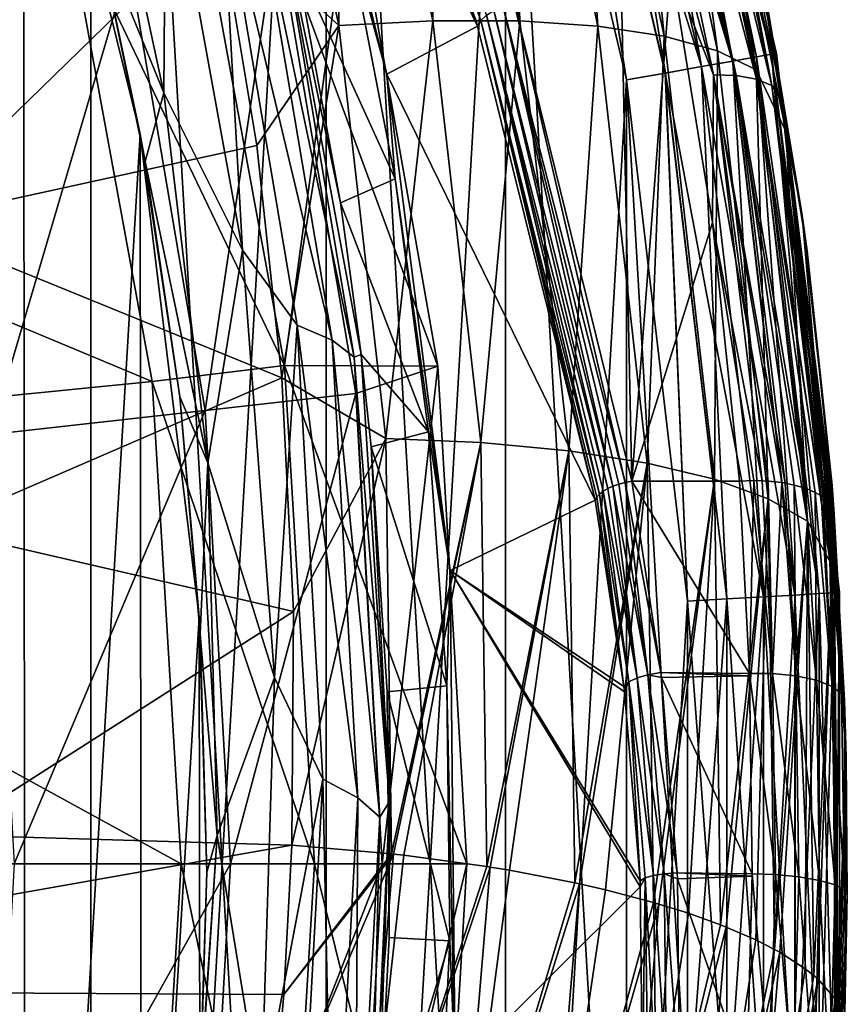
# Model space of a CAD drawing. Header units: metres. Extents: x -24 to 24, y -238 to 25.
# Tile 457 of 477: x 20.15 to 24.5, y -0.74 to 4.43. Entities that reach past the tile are written whole.
import ezdxf

# ---------------------------------------------------------------- set-up
doc = ezdxf.new("R2010")
doc.units = ezdxf.units.M
doc.layers.add('solid_10441023_001', color=7, linetype='CONTINUOUS')

msp = doc.modelspace()

# ---------------------------------------------------------------- linework, layer by layer
at = {"layer": 'solid_10441023_001'}
for points in [[(20.524097, -11.851219, 43.900002), (20.524097, 11.851219, 43.900002), (19.009293, 14.154038, 43.900002)], [(19.009293, -14.154038, 43.900002), (20.524097, -11.851219, 43.900002), (19.009293, 14.154038, 43.900002)], [(19.009293, 14.154038, -103.199997), (20.524097, 11.851219, -103.199997), (19.009293, -14.154038, -103.199997)], [(20.524097, 11.851219, -103.199997), (20.524097, -11.851219, -103.199997), (19.009293, -14.154038, -103.199997)], [(21.761288, -9.388096, 43.900002), (21.761288, 9.388096, 43.900002), (20.524097, 11.851219, 43.900002)], [(20.524097, -11.851219, 43.900002), (21.761288, -9.388096, 43.900002), (20.524097, 11.851219, 43.900002)], [(20.524097, 11.851219, -103.199997), (21.761288, 9.388096, -103.199997), (20.524097, -11.851219, -103.199997)], [(21.761288, 9.388096, -103.199997), (21.761288, -9.388096, -103.199997), (20.524097, -11.851219, -103.199997)], [(22.704126, -6.797986, 43.900002), (22.704126, 6.797986, 43.900002), (21.761288, 9.388096, 43.900002)], [(21.761288, -9.388096, 43.900002), (22.704126, -6.797986, 43.900002), (21.761288, 9.388096, 43.900002)], [(21.761288, 9.388096, -103.199997), (22.704126, 6.797986, -103.199997), (21.761288, -9.388096, -103.199997)], [(19.262562, 8.695198, 56.700001), (20.170647, 6.308546, 56.700001), (19.277786, -8.661397, 56.700001)], [(23.245989, 6.959392, -102.965981), (23.367966, 6.99591, -102.800179), (24.022135, 4.235751, -102.800179)], [(23.246555, 6.959562, 43.66539), (23.897327, 4.213744, 43.66539), (23.368366, 6.99603, 43.499454)], [(23.367966, 6.99591, -102.800179), (23.44463, 7.018861, -102.607056), (24.100945, 4.249647, -102.607056)], [(24.022135, 4.235751, -102.800179), (23.367966, 6.99591, -102.800179), (24.100945, 4.249647, -102.607056)], [(23.368366, 6.99603, 43.499454), (24.022549, 4.235823, 43.499454), (23.444836, 7.018923, 43.306248)], [(23.897327, 4.213744, 43.66539), (24.022549, 4.235823, 43.499454), (23.368366, 6.99603, 43.499454)], [(23.44463, 7.018861, -102.607056), (23.470743, 7.026679, -102.400002), (24.12779, 4.25438, -102.400002)], [(24.100945, 4.249647, -102.607056), (23.44463, 7.018861, -102.607056), (24.12779, 4.25438, -102.400002)], [(23.444836, 7.018923, 43.306248), (24.101158, 4.249684, 43.306248), (23.470743, 7.026679, 43.099998)], [(24.022549, 4.235823, 43.499454), (24.101158, 4.249684, 43.306248), (23.444836, 7.018923, 43.306248)], [(24.12779, 4.25438, 43.099998), (24.12779, 4.25438, -102.400002), (23.470743, 7.026679, -102.400002)], [(23.470743, 7.026679, 43.099998), (24.12779, 4.25438, 43.099998), (23.470743, 7.026679, -102.400002)], [(24.101158, 4.249684, 43.306248), (24.12779, 4.25438, 43.099998), (23.470743, 7.026679, 43.099998)], [(23.087027, 6.911802, -103.093132), (23.245989, 6.959392, -102.965981), (23.896744, 4.213641, -102.965981)], [(23.087721, 6.91201, 43.792717), (23.734045, 4.184953, 43.792717), (23.246555, 6.959562, 43.66539)], [(23.896744, 4.213641, -102.965981), (23.245989, 6.959392, -102.965981), (24.022135, 4.235751, -102.800179)], [(23.734045, 4.184953, 43.792717), (23.897327, 4.213744, 43.66539), (23.246555, 6.959562, 43.66539)], [(22.901934, 6.856389, -103.172958), (23.087027, 6.911802, -103.093132), (23.733332, 4.184826, -103.093132)], [(22.902708, 6.856621, 43.872742), (23.543854, 4.151417, 43.872742), (23.087721, 6.91201, 43.792717)], [(23.733332, 4.184826, -103.093132), (23.087027, 6.911802, -103.093132), (23.896744, 4.213641, -102.965981)], [(23.543854, 4.151417, 43.872742), (23.734045, 4.184953, 43.792717), (23.087721, 6.91201, 43.792717)], [(21.683315, 6.854426, 50.03191), (22.557194, 4.398019, 48.943966), (22.545511, 4.436136, 48.961891)], [(21.683315, 6.854426, 50.03191), (22.573471, 4.426677, 48.892513), (22.557194, 4.398019, 48.943966)], [(21.683315, 6.854426, 50.03191), (22.603699, 4.454652, 48.852272), (22.573471, 4.426677, 48.892513)], [(22.902708, 6.856621, 43.872742), (22.704126, 6.797986, 43.900002), (23.339863, 4.115924, 43.900002)], [(22.901934, 6.856389, -103.172958), (23.339863, 4.115924, -103.199997), (22.704126, 6.797986, -103.199997)], [(23.543056, 4.151276, -103.172958), (23.339863, 4.115924, -103.199997), (22.901934, 6.856389, -103.172958)], [(23.543056, 4.151276, -103.172958), (22.901934, 6.856389, -103.172958), (23.733332, 4.184826, -103.093132)], [(22.902708, 6.856621, 43.872742), (23.339863, 4.115924, 43.900002), (23.543854, 4.151417, 43.872742)], [(22.704126, 6.797986, -103.199997), (22.704126, -6.797986, -103.199997), (21.761288, -9.388096, -103.199997)], [(23.339863, -4.115924, 43.900002), (23.339863, 4.115924, 43.900002), (22.704126, 6.797986, 43.900002)], [(22.704126, -6.797986, 43.900002), (23.339863, -4.115924, 43.900002), (22.704126, 6.797986, 43.900002)], [(22.704126, 6.797986, -103.199997), (23.339863, 4.115924, -103.199997), (22.704126, -6.797986, -103.199997)], [(21.444683, 6.695082, 51.180927), (22.545511, 4.436136, 48.961891), (22.557194, 4.398019, 48.943966)], [(22.079735, 4.145346, 51.180927), (21.444683, 6.695082, 51.180927), (22.557194, 4.398019, 48.943966)], [(21.538279, 6.205983, 51.595924), (21.444683, 6.695082, 51.180927), (22.079735, 4.145346, 51.180927)], [(22.300234, 6.646009, 72.256577), (21.851643, 6.604986, 72.545906), (22.321852, 4.425464, 73.139999)], [(22.700914, 6.656306, 71.901649), (22.300234, 6.646009, 72.256577), (22.779333, 4.424551, 72.861908)], [(22.779333, 4.424551, 72.861908), (22.300234, 6.646009, 72.256577), (22.321852, 4.425464, 73.139999)], [(23.187904, 4.3974, 72.517006), (22.700914, 6.656306, 71.901649), (22.779333, 4.424551, 72.861908)], [(23.043135, 6.635605, 71.490456), (22.700914, 6.656306, 71.901649), (23.187904, 4.3974, 72.517006)], [(23.536812, 4.344725, 72.114372), (23.043135, 6.635605, 71.490456), (23.187904, 4.3974, 72.517006)], [(23.31789, 6.584452, 71.033813), (23.043135, 6.635605, 71.490456), (23.536812, 4.344725, 72.114372)], [(21.851643, 6.604986, 72.545906), (21.366945, 6.534316, 72.762001), (21.827501, 4.400113, 73.343971)], [(22.321852, 4.425464, 73.139999), (21.851643, 6.604986, 72.545906), (21.827501, 4.400113, 73.343971)], [(23.816875, 4.267912, 71.664604), (23.31789, 6.584452, 71.033813), (23.536812, 4.344725, 72.114372)], [(23.517948, 6.504191, 70.543755), (23.31789, 6.584452, 71.033813), (23.816875, 4.267912, 71.664604)], [(21.827501, 4.400113, 73.343971), (21.366945, 6.534316, 72.762001), (21.196266, 4.981019, 73.296028)], [(24.02072, 4.168983, 71.179543), (23.517948, 6.504191, 70.543755), (23.816875, 4.267912, 71.664604)], [(23.716387, 6.096481, 70.114944), (23.517948, 6.504191, 70.543755), (24.02072, 4.168983, 71.179543)], [(16.659605, 4.277583, 45), (15.992129, 6.33182, 45), (20.389797, 5.02555, 45)], [(20.170647, 6.308546, 56.700001), (20.181662, -6.273217, 56.700001), (19.277786, -8.661397, 56.700001)], [(20.170647, 6.308546, 56.700001), (20.555964, 4.909701, 70.604385), (20.784254, 3.829834, 56.700001)], [(20.170647, 6.308546, 56.700001), (20.784254, 3.829834, 56.700001), (20.181662, -6.273217, 56.700001)], [(21.870285, 4.909407, 51.595924), (21.538279, 6.205983, 51.595924), (22.079735, 4.145346, 51.180927)], [(23.349752, 6.246974, 49.628979), (23.795742, 4.141612, 48.647232), (23.281725, 6.038944, 49.516006)], [(23.467037, 6.25213, 49.68306), (23.914881, 4.13802, 48.697235), (23.349752, 6.246974, 49.628979)], [(23.914881, 4.13802, 48.697235), (23.795742, 4.141612, 48.647232), (23.349752, 6.246974, 49.628979)], [(24.021511, 4.118967, 48.775955), (23.914881, 4.13802, 48.697235), (23.467037, 6.25213, 49.68306)], [(23.572008, 6.240905, 49.765434), (24.021511, 4.118967, 48.775955), (23.467037, 6.25213, 49.68306)], [(23.572008, 6.240905, 49.765434), (23.652706, 6.213623, 49.868759), (24.103483, 4.085666, 48.876476)], [(23.572008, 6.240905, 49.765434), (24.103483, 4.085666, 48.876476), (24.021511, 4.118967, 48.775955)], [(23.723946, 6.088999, 49.941841), (24.103483, 4.085666, 48.876476), (23.652706, 6.213623, 49.868759)], [(24.175537, 3.84646, 70.727524), (24.023079, 4.810582, 70.123062), (23.716387, 6.096481, 70.114944)], [(24.175537, 3.84646, 70.727524), (23.716387, 6.096481, 70.114944), (24.02072, 4.168983, 71.179543)], [(23.723946, 6.088999, 49.941841), (24.066626, 4.587763, 49.347347), (24.160778, 3.999149, 48.967327)], [(23.723946, 6.088999, 49.941841), (24.160778, 3.999149, 48.967327), (24.103483, 4.085666, 48.876476)], [(23.281725, 6.038944, 49.516006), (23.367977, 2.009236, 47.636921), (22.748785, 4.519909, 48.807667)], [(23.281725, 6.038944, 49.516006), (23.574369, 4.711193, 48.896866), (23.367977, 2.009236, 47.636921)], [(23.795742, 4.141612, 48.647232), (23.574369, 4.711193, 48.896866), (23.281725, 6.038944, 49.516006)], [(20.497025, 5.963691, 70.171165), (20.919579, 5.437579, 70.005035), (20.907763, 4.047874, 70.684509)], [(20.497025, 5.963691, 70.171165), (20.907763, 4.047874, 70.684509), (20.555964, 4.909701, 70.604385)], [(20.907763, 4.047874, 70.684509), (20.919579, 5.437579, 70.005035), (21.322453, 3.221193, 70.598915)], [(21.322453, 3.221193, 70.598915), (20.919579, 5.437579, 70.005035), (21.212021, 5.182838, 69.716507)], [(20.389797, 5.02555, 45), (21.069456, 5.193069, 44.299999), (21.541796, 2.61554, 44.299999)], [(21.541796, 2.61554, 44.299999), (21.069456, 5.193069, 44.299999), (21.893515, 5.188836, 44.299999)], [(21.322453, 3.221193, 70.598915), (21.212021, 5.182838, 69.716507), (21.608681, 2.827115, 70.347725)], [(21.792141, 2.748579, 69.977959), (21.608681, 2.827115, 70.347725), (21.212021, 5.182838, 69.716507)], [(21.392311, 5.123128, 69.341705), (21.792141, 2.748579, 69.977959), (21.212021, 5.182838, 69.716507)], [(21.502333, 4.907767, 47.532578), (22.347872, 2.612013, 44.299999), (21.893515, 5.188836, 44.299999)], [(21.541796, 2.61554, 44.299999), (21.893515, 5.188836, 44.299999), (22.347872, 2.612013, 44.299999)], [(21.908108, 2.658948, 69.594994), (21.792141, 2.748579, 69.977959), (21.392311, 5.123128, 69.341705)], [(21.506273, 5.045397, 68.955551), (21.908108, 2.658948, 69.594994), (21.392311, 5.123128, 69.341705)], [(16.659605, 4.277583, 45), (20.389797, 5.02555, 45), (20.846899, 2.531168, 45)], [(20.389797, 5.02555, 45), (21.541796, 2.61554, 44.299999), (20.846899, 2.531168, 45)], [(21.506273, 5.045397, 68.955551), (21.602997, 4.736154, 68.695221), (21.836983, 3.46905, 68.996384)], [(21.506273, 5.045397, 68.955551), (21.836983, 3.46905, 68.996384), (21.945187, 2.67415, 69.185303)], [(21.506273, 5.045397, 68.955551), (21.945187, 2.67415, 69.185303), (21.908108, 2.658948, 69.594994)], [(21.196266, 4.981019, 73.296028), (19.264648, 4.952926, 73.531075), (19.533903, 3.36244, 73.964798)], [(21.396826, 3.77089, 73.626076), (21.196266, 4.981019, 73.296028), (19.533903, 3.36244, 73.964798)], [(21.827501, 4.400113, 73.343971), (21.196266, 4.981019, 73.296028), (21.396826, 3.77089, 73.626076)], [(20.907763, 4.047874, 70.684509), (20.81004, 3.687145, 70.905861), (20.555964, 4.909701, 70.604385)], [(20.784254, 3.829834, 56.700001), (20.555964, 4.909701, 70.604385), (20.81004, 3.687145, 70.905861)], [(20.726248, 4.73063, 50.707111), (21.125587, 2.380282, 50.707111), (21.502333, 4.907767, 47.532578)], [(21.125587, 2.380282, 50.707111), (21.916626, 2.469411, 47.532578), (21.502333, 4.907767, 47.532578)], [(21.502333, 4.907767, 47.532578), (21.916626, 2.469411, 47.532578), (22.347872, 2.612013, 44.299999)], [(21.602997, 4.736154, 68.695221), (21.870285, 4.909407, 51.595924), (22.124315, 3.595327, 51.595924)], [(22.124315, 3.595327, 51.595924), (21.870285, 4.909407, 51.595924), (22.079735, 4.145346, 51.180927)], [(24.066626, 4.587763, 49.347347), (24.023079, 4.810582, 70.123062), (24.262365, 3.404061, 70.455093)], [(24.175537, 3.84646, 70.727524), (24.262365, 3.404061, 70.455093), (24.023079, 4.810582, 70.123062)], [(20.726248, 4.73063, 50.707111), (19.617643, 4.477599, 53.776043), (19.995623, 2.252966, 53.776043)], [(20.726248, 4.73063, 50.707111), (19.995623, 2.252966, 53.776043), (21.125587, 2.380282, 50.707111)], [(21.836983, 3.46905, 68.996384), (21.602997, 4.736154, 68.695221), (22.124315, 3.595327, 51.595924)], [(23.574369, 4.711193, 48.896866), (23.791756, 3.366025, 48.269604), (23.367977, 2.009236, 47.636921)], [(23.795742, 4.141612, 48.647232), (23.791756, 3.366025, 48.269604), (23.574369, 4.711193, 48.896866)], [(24.287769, 3.21781, 48.721554), (24.066626, 4.587763, 49.347347), (24.262365, 3.404061, 70.455093)], [(24.160778, 3.999149, 48.967327), (24.066626, 4.587763, 49.347347), (24.287769, 3.21781, 48.721554)], [(22.642406, 4.479121, 48.825085), (22.691248, 4.501482, 48.80904), (23.267492, 1.981713, 47.654919)], [(22.691248, 4.501482, 48.80904), (22.748785, 4.519909, 48.807667), (23.332739, 2.002344, 47.637314)], [(22.691248, 4.501482, 48.80904), (23.298378, 1.992907, 47.643524), (23.267492, 1.981713, 47.654919)], [(22.691248, 4.501482, 48.80904), (23.332739, 2.002344, 47.637314), (23.298378, 1.992907, 47.643524)], [(22.748785, 4.519909, 48.807667), (23.367977, 2.009236, 47.636921), (23.332739, 2.002344, 47.637314)], [(22.573471, 4.426677, 48.892513), (22.603699, 4.454652, 48.852272), (23.197464, 1.940436, 47.714848)], [(22.603699, 4.454652, 48.852272), (22.642406, 4.479121, 48.825085), (23.240789, 1.96939, 47.670444)], [(22.603699, 4.454652, 48.852272), (23.217396, 1.9557, 47.69025), (23.197464, 1.940436, 47.714848)], [(22.603699, 4.454652, 48.852272), (23.240789, 1.96939, 47.670444), (23.217396, 1.9557, 47.69025)], [(22.642406, 4.479121, 48.825085), (23.267492, 1.981713, 47.654919), (23.240789, 1.96939, 47.670444)], [(21.827501, 4.400113, 73.343971), (21.396826, 3.77089, 73.626076), (21.528059, 2.55074, 73.958786)], [(22.07402, 2.232505, 73.934914), (21.827501, 4.400113, 73.343971), (21.528059, 2.55074, 73.958786)], [(22.321852, 4.425464, 73.139999), (21.827501, 4.400113, 73.343971), (22.07402, 2.232505, 73.934914)], [(22.573523, 2.212014, 73.743324), (22.321852, 4.425464, 73.139999), (22.07402, 2.232505, 73.934914)], [(22.079735, 4.145346, 51.180927), (22.557194, 4.398019, 48.943966), (23.173761, 1.908716, 47.773193)], [(22.779333, 4.424551, 72.861908), (22.321852, 4.425464, 73.139999), (22.573523, 2.212014, 73.743324)], [(22.573471, 4.426677, 48.892513), (23.173761, 1.908716, 47.773193), (22.557194, 4.398019, 48.943966)], [(22.573471, 4.426677, 48.892513), (23.182606, 1.924373, 47.743229), (23.173761, 1.908716, 47.773193)], [(22.573471, 4.426677, 48.892513), (23.197464, 1.940436, 47.714848), (23.182606, 1.924373, 47.743229)], [(23.035748, 2.168693, 73.476685), (22.779333, 4.424551, 72.861908), (22.573523, 2.212014, 73.743324)], [(23.187904, 4.3974, 72.517006), (22.779333, 4.424551, 72.861908), (23.035748, 2.168693, 73.476685)], [(23.448532, 2.103679, 73.142014), (23.187904, 4.3974, 72.517006), (23.035748, 2.168693, 73.476685)], [(23.536812, 4.344725, 72.114372), (23.187904, 4.3974, 72.517006), (23.448532, 2.103679, 73.142014)], [(23.80101, 2.018685, 72.748108), (23.536812, 4.344725, 72.114372), (23.448532, 2.103679, 73.142014)], [(23.816875, 4.267912, 71.664604), (23.536812, 4.344725, 72.114372), (23.80101, 2.018685, 72.748108)], [(17.064367, 2.155813, 45), (16.659605, 4.277583, 45), (20.846899, 2.531168, 45)], [(24.083906, 1.915947, 72.305344), (23.816875, 4.267912, 71.664604), (23.80101, 2.018685, 72.748108)], [(24.02072, 4.168983, 71.179543), (23.816875, 4.267912, 71.664604), (24.083906, 1.915947, 72.305344)], [(24.022135, 4.235751, -102.800179), (24.100945, 4.249647, -102.607056), (24.431337, 1.422963, -102.607056)], [(24.022549, 4.235823, 43.499454), (24.351866, 1.418335, 43.499454), (24.101158, 4.249684, 43.306248)], [(24.100945, 4.249647, -102.607056), (24.12779, 4.25438, -102.400002), (24.458549, 1.424548, -102.400002)], [(24.431337, 1.422963, -102.607056), (24.100945, 4.249647, -102.607056), (24.458549, 1.424548, -102.400002)], [(24.101158, 4.249684, 43.306248), (24.431553, 1.422976, 43.306248), (24.12779, 4.25438, 43.099998)], [(24.351866, 1.418335, 43.499454), (24.431553, 1.422976, 43.306248), (24.101158, 4.249684, 43.306248)], [(24.458549, 1.424548, 43.099998), (24.458549, 1.424548, -102.400002), (24.12779, 4.25438, -102.400002)], [(24.12779, 4.25438, 43.099998), (24.458549, 1.424548, 43.099998), (24.12779, 4.25438, -102.400002)], [(24.431553, 1.422976, 43.306248), (24.458549, 1.424548, 43.099998), (24.12779, 4.25438, 43.099998)], [(23.733332, 4.184826, -103.093132), (23.896744, 4.213641, -102.965981), (24.224337, 1.410907, -102.965981)], [(23.734045, 4.184953, 43.792717), (24.059408, 1.401301, 43.792717), (23.897327, 4.213744, 43.66539)], [(23.896744, 4.213641, -102.965981), (24.022135, 4.235751, -102.800179), (24.351446, 1.41831, -102.800179)], [(24.224337, 1.410907, -102.965981), (23.896744, 4.213641, -102.965981), (24.351446, 1.41831, -102.800179)], [(23.897327, 4.213744, 43.66539), (24.224928, 1.410941, 43.66539), (24.022549, 4.235823, 43.499454)], [(24.059408, 1.401301, 43.792717), (24.224928, 1.410941, 43.66539), (23.897327, 4.213744, 43.66539)], [(24.351446, 1.41831, -102.800179), (24.022135, 4.235751, -102.800179), (24.431337, 1.422963, -102.607056)], [(24.224928, 1.410941, 43.66539), (24.351866, 1.418335, 43.499454), (24.022549, 4.235823, 43.499454)], [(22.412727, 1.538899, 51.180927), (22.079735, 4.145346, 51.180927), (23.173761, 1.908716, 47.773193)], [(22.124315, 3.595327, 51.595924), (22.079735, 4.145346, 51.180927), (22.412727, 1.538899, 51.180927)], [(23.543854, 4.151417, 43.872742), (23.339863, 4.115924, 43.900002), (23.659895, 1.378188, 43.900002)], [(23.543056, 4.151276, -103.172958), (23.659895, 1.378189, -103.199997), (23.339863, 4.115924, -103.199997)], [(23.543056, 4.151276, -103.172958), (23.733332, 4.184826, -103.093132), (24.058683, 1.401259, -103.093132)], [(23.865801, 1.390025, -103.172958), (23.659895, 1.378189, -103.199997), (23.543056, 4.151276, -103.172958)], [(23.865801, 1.390025, -103.172958), (23.543056, 4.151276, -103.172958), (24.058683, 1.401259, -103.093132)], [(23.543854, 4.151417, 43.872742), (23.866608, 1.390072, 43.872742), (23.734045, 4.184953, 43.792717)], [(23.543854, 4.151417, 43.872742), (23.659895, 1.378188, 43.900002), (23.866608, 1.390072, 43.872742)], [(24.058683, 1.401259, -103.093132), (23.733332, 4.184826, -103.093132), (24.224337, 1.410907, -102.965981)], [(23.866608, 1.390072, 43.872742), (24.059408, 1.401301, 43.792717), (23.734045, 4.184953, 43.792717)], [(23.795742, 4.141612, 48.647232), (24.052092, 2.010456, 47.653564), (23.791756, 3.366025, 48.269604)], [(23.795742, 4.141612, 48.647232), (24.172033, 1.998073, 47.699444), (24.154934, 2.000801, 47.690838)], [(23.914881, 4.13802, 48.697235), (24.172033, 1.998073, 47.699444), (23.795742, 4.141612, 48.647232)], [(23.795742, 4.141612, 48.647232), (24.154934, 2.000801, 47.690838), (24.083807, 2.008622, 47.662605)], [(23.795742, 4.141612, 48.647232), (24.083807, 2.008622, 47.662605), (24.052092, 2.010456, 47.653564)], [(23.914881, 4.13802, 48.697235), (24.279474, 1.971178, 47.774426), (24.220718, 1.988197, 47.728466)], [(24.021511, 4.118967, 48.775955), (24.279474, 1.971178, 47.774426), (23.914881, 4.13802, 48.697235)], [(23.914881, 4.13802, 48.697235), (24.220718, 1.988197, 47.728466), (24.172033, 1.998073, 47.699444)], [(24.289774, 1.798171, 71.825371), (24.02072, 4.168983, 71.179543), (24.083906, 1.915947, 72.305344)], [(24.175537, 3.84646, 70.727524), (24.02072, 4.168983, 71.179543), (24.289774, 1.798171, 71.825371)], [(23.339863, 4.115924, -103.199997), (23.339863, -4.115924, -103.199997), (22.704126, -6.797986, -103.199997)], [(23.659895, -1.378189, 43.900002), (23.659895, 1.378188, 43.900002), (23.339863, 4.115924, 43.900002)], [(23.339863, -4.115924, 43.900002), (23.659895, -1.378189, 43.900002), (23.339863, 4.115924, 43.900002)], [(23.339863, 4.115924, -103.199997), (23.659895, 1.378189, -103.199997), (23.339863, -4.115924, -103.199997)], [(24.021511, 4.118967, 48.775955), (24.362095, 1.931884, 47.872005), (24.330385, 1.949965, 47.828121)], [(24.021511, 4.118967, 48.775955), (24.103483, 4.085666, 48.876476), (24.362095, 1.931884, 47.872005)], [(24.021511, 4.118967, 48.775955), (24.330385, 1.949965, 47.828121), (24.279474, 1.971178, 47.774426)], [(24.103483, 4.085666, 48.876476), (24.41271, 1.884862, 47.980999), (24.402885, 1.897374, 47.952583)], [(24.160778, 3.999149, 48.967327), (24.41271, 1.884862, 47.980999), (24.103483, 4.085666, 48.876476)], [(24.103483, 4.085666, 48.876476), (24.402885, 1.897374, 47.952583), (24.371805, 1.925192, 47.88792)], [(24.103483, 4.085666, 48.876476), (24.371805, 1.925192, 47.88792), (24.362095, 1.931884, 47.872005)], [(20.907763, 4.047874, 70.684509), (21.138781, 2.104472, 71.205238), (20.81004, 3.687145, 70.905861)], [(20.907763, 4.047874, 70.684509), (21.322453, 3.221193, 70.598915), (21.138781, 2.104472, 71.205238)], [(24.160778, 3.999149, 48.967327), (24.287769, 3.21781, 48.721554), (24.431164, 1.835277, 48.090027)], [(24.160778, 3.999149, 48.967327), (24.431164, 1.835277, 48.090027), (24.42284, 1.867172, 48.020565)], [(24.160778, 3.999149, 48.967327), (24.42284, 1.867172, 48.020565), (24.41271, 1.884862, 47.980999)], [(20.784254, 3.829834, 56.700001), (20.790928, -3.793433, 56.700001), (20.181662, -6.273217, 56.700001)], [(20.784254, 3.829834, 56.700001), (20.81004, 3.687145, 70.905861), (20.991564, 2.450938, 71.210091)], [(20.784254, 3.829834, 56.700001), (20.991564, 2.450938, 71.210091), (21.094431, 1.295263, 56.700001)], [(20.784254, 3.829834, 56.700001), (21.094431, 1.295263, 56.700001), (20.790928, -3.793433, 56.700001)], [(24.419521, 1.565376, 71.348907), (24.262365, 3.404061, 70.455093), (24.175537, 3.84646, 70.727524)], [(24.419521, 1.565376, 71.348907), (24.175537, 3.84646, 70.727524), (24.289774, 1.798171, 71.825371)], [(21.528059, 2.55074, 73.958786), (21.396826, 3.77089, 73.626076), (19.533903, 3.36244, 73.964798)], [(21.138781, 2.104472, 71.205238), (20.991564, 2.450938, 71.210091), (20.81004, 3.687145, 70.905861)], [(21.836983, 3.46905, 68.996384), (22.124315, 3.595327, 51.595924), (22.299459, 2.268428, 51.595924)], [(22.299459, 2.268428, 51.595924), (22.124315, 3.595327, 51.595924), (22.412727, 1.538899, 51.180927)], [(21.945187, 2.67415, 69.185303), (21.836983, 3.46905, 68.996384), (22.299459, 2.268428, 51.595924)], [(21.528059, 2.55074, 73.958786), (19.533903, 3.36244, 73.964798), (19.696058, 1.759773, 74.398743)], [(23.791756, 3.366025, 48.269604), (23.93256, 2.009236, 47.636921), (23.367977, 2.009236, 47.636921)], [(23.791756, 3.366025, 48.269604), (24.009031, 2.011457, 47.644478), (23.93256, 2.009236, 47.636921)], [(23.791756, 3.366025, 48.269604), (24.052092, 2.010456, 47.653564), (24.009031, 2.011457, 47.644478)], [(24.287769, 3.21781, 48.721554), (24.262365, 3.404061, 70.455093), (24.419422, 1.9854, 70.789879)], [(24.419521, 1.565376, 71.348907), (24.419422, 1.9854, 70.789879), (24.262365, 3.404061, 70.455093)], [(21.138781, 2.104472, 71.205238), (21.322453, 3.221193, 70.598915), (21.489733, 0.977118, 71.200211)], [(21.489733, 0.977118, 71.200211), (21.322453, 3.221193, 70.598915), (21.608681, 2.827115, 70.347725)], [(24.431164, 1.835277, 48.090027), (24.287769, 3.21781, 48.721554), (24.419422, 1.9854, 70.789879)], [(21.489733, 0.977118, 71.200211), (21.608681, 2.827115, 70.347725), (21.742802, 0.444419, 70.986168)], [(21.927332, 0.346883, 70.621498), (21.742802, 0.444419, 70.986168), (21.608681, 2.827115, 70.347725)], [(21.792141, 2.748579, 69.977959), (21.927332, 0.346883, 70.621498), (21.608681, 2.827115, 70.347725)], [(22.043976, 0.245242, 70.241745), (21.927332, 0.346883, 70.621498), (21.792141, 2.748579, 69.977959)], [(21.908108, 2.658948, 69.594994), (22.043976, 0.245242, 70.241745), (21.792141, 2.748579, 69.977959)], [(22.09317, 0.326724, 69.814247), (21.908108, 2.658948, 69.594994), (21.945187, 2.67415, 69.185303)], [(22.09317, 0.326724, 69.814247), (22.043976, 0.245242, 70.241745), (21.908108, 2.658948, 69.594994)], [(21.99678, 2.18977, 69.300438), (21.945187, 2.67415, 69.185303), (22.299459, 2.268428, 51.595924)], [(22.09317, 0.326724, 69.814247), (21.945187, 2.67415, 69.185303), (21.99678, 2.18977, 69.300438)], [(20.846899, 2.531168, 45), (21.541796, 2.61554, 44.299999), (21.700001, 0, 44.299999)], [(21.541796, 2.61554, 44.299999), (22.347872, 2.612013, 44.299999), (22.5, 0, 44.299999)], [(21.541796, 2.61554, 44.299999), (22.5, 0, 44.299999), (21.700001, 0, 44.299999)], [(21.916626, 2.469411, 47.532578), (22.055305, 0, 47.532578), (22.347872, 2.612013, 44.299999)], [(22.055305, 0, 47.532578), (22.5, 0, 44.299999), (22.347872, 2.612013, 44.299999)], [(21.589499, 1.324709, 74.292992), (21.528059, 2.55074, 73.958786), (19.696058, 1.759773, 74.398743)], [(22.07402, 2.232505, 73.934914), (21.528059, 2.55074, 73.958786), (21.589499, 1.324709, 74.292992)], [(17.064367, 2.155813, 45), (20.846899, 2.531168, 45), (21, 0, 45)], [(20.846899, 2.531168, 45), (21.700001, 0, 44.299999), (21, 0, 45)], [(21.138781, 2.104472, 71.205238), (21.099745, 1.205654, 71.5159), (20.991564, 2.450938, 71.210091)], [(21.094431, 1.295263, 56.700001), (20.991564, 2.450938, 71.210091), (21.099745, 1.205654, 71.5159)], [(21.125587, 2.380282, 50.707111), (21.25926, 0, 50.707111), (21.916626, 2.469411, 47.532578)], [(21.916626, 2.469411, 47.532578), (21.25926, 0, 50.707111), (22.055305, 0, 47.532578)], [(21.125587, 2.380282, 50.707111), (19.995623, 2.252966, 53.776043), (20.122147, 0, 53.776043)], [(21.125587, 2.380282, 50.707111), (20.122147, 0, 53.776043), (21.25926, 0, 50.707111)], [(22.07402, 2.232505, 73.934914), (21.589499, 1.324709, 74.292992), (21.581018, 0.097183, 74.627441)], [(22.104782, 0.051845, 74.529137), (22.07402, 2.232505, 73.934914), (21.581018, 0.097183, 74.627441)], [(21.99678, 2.18977, 69.300438), (22.299459, 2.268428, 51.595924), (22.395096, 0.933441, 51.595924)], [(22.573523, 2.212014, 73.743324), (22.07402, 2.232505, 73.934914), (22.104782, 0.051845, 74.529137)], [(22.395096, 0.933441, 51.595924), (22.299459, 2.268428, 51.595924), (22.412727, 1.538899, 51.180927)], [(22.081715, 0.90302, 69.606232), (21.99678, 2.18977, 69.300438), (22.395096, 0.933441, 51.595924)], [(22.09317, 0.326724, 69.814247), (21.99678, 2.18977, 69.300438), (22.081715, 0.90302, 69.606232)], [(22.114231, 0.050809, 74.526566), (22.573523, 2.212014, 73.743324), (22.104782, 0.051845, 74.529137)], [(22.114231, 0.050809, 74.526566), (22.16884, 0.044664, 74.511108), (22.573523, 2.212014, 73.743324)], [(22.16884, 0.044664, 74.511108), (22.604919, -0.014655, 74.350067), (22.573523, 2.212014, 73.743324)], [(23.035748, 2.168693, 73.476685), (22.573523, 2.212014, 73.743324), (22.604919, -0.014655, 74.350067)], [(17.064367, 2.155813, 45), (21, 0, 45), (17.200001, 0, 45)], [(22.622845, -0.017509, 74.341919), (23.035748, 2.168693, 73.476685), (22.604919, -0.014655, 74.350067)], [(22.622845, -0.017509, 74.341919), (22.72403, -0.034287, 74.293488), (23.035748, 2.168693, 73.476685)], [(22.72403, -0.034287, 74.293488), (23.067728, -0.100531, 74.095001), (23.035748, 2.168693, 73.476685)], [(23.448532, 2.103679, 73.142014), (23.035748, 2.168693, 73.476685), (23.067728, -0.100531, 74.095001)], [(21.138781, 2.104472, 71.205238), (21.188658, 0.149052, 71.729195), (21.099745, 1.205654, 71.5159)], [(21.138781, 2.104472, 71.205238), (21.489733, 0.977118, 71.200211), (21.188658, 0.149052, 71.729195)], [(23.092232, -0.105857, 74.078636), (23.448532, 2.103679, 73.142014), (23.067728, -0.100531, 74.095001)], [(23.092232, -0.105857, 74.078636), (23.22814, -0.137045, 73.981819), (23.448532, 2.103679, 73.142014)], [(23.22814, -0.137045, 73.981819), (23.48103, -0.203524, 73.770653), (23.448532, 2.103679, 73.142014)], [(23.80101, 2.018685, 72.748108), (23.448532, 2.103679, 73.142014), (23.48103, -0.203524, 73.770653)], [(23.509571, -0.211822, 73.743904), (23.80101, 2.018685, 72.748108), (23.48103, -0.203524, 73.770653)], [(23.509571, -0.211822, 73.743904), (23.664421, -0.260198, 73.586449), (23.80101, 2.018685, 72.748108)], [(23.664421, -0.260198, 73.586449), (23.833942, -0.320922, 73.385567), (23.80101, 2.018685, 72.748108)], [(24.083906, 1.915947, 72.305344), (23.80101, 2.018685, 72.748108), (23.833942, -0.320922, 73.385567)], [(23.394419, 0.976372, 47.270813), (23.217396, 1.9557, 47.69025), (23.240789, 1.96939, 47.670444)], [(23.394419, 0.976372, 47.270813), (23.240789, 1.96939, 47.670444), (23.267492, 1.981713, 47.654919)], [(23.450491, 0.992713, 47.242325), (23.267492, 1.981713, 47.654919), (23.298378, 1.992907, 47.643524)], [(23.394419, 0.976372, 47.270813), (23.267492, 1.981713, 47.654919), (23.450491, 0.992713, 47.242325)], [(23.450491, 0.992713, 47.242325), (23.298378, 1.992907, 47.643524), (23.332739, 2.002344, 47.637314)], [(23.519894, 1.00383, 47.232868), (23.332739, 2.002344, 47.637314), (23.367977, 2.009236, 47.636921)], [(23.450491, 0.992713, 47.242325), (23.332739, 2.002344, 47.637314), (23.519894, 1.00383, 47.232868)], [(23.985355, 0.99906, 47.231247), (23.519894, 1.00383, 47.232868), (23.367977, 2.009236, 47.636921)], [(23.93256, 2.009236, 47.636921), (23.985355, 0.99906, 47.231247), (23.367977, 2.009236, 47.636921)], [(24.009031, 2.011457, 47.644478), (23.985355, 0.99906, 47.231247), (23.93256, 2.009236, 47.636921)], [(24.106936, 0.998099, 47.246788), (23.985355, 0.99906, 47.231247), (24.009031, 2.011457, 47.644478)], [(24.106936, 0.998099, 47.246788), (24.009031, 2.011457, 47.644478), (24.052092, 2.010456, 47.653564)], [(24.106936, 0.998099, 47.246788), (24.052092, 2.010456, 47.653564), (24.083807, 2.008622, 47.662605)], [(24.106936, 0.998099, 47.246788), (24.083807, 2.008622, 47.662605), (24.154934, 2.000801, 47.690838)], [(24.228777, 0.986381, 47.293823), (24.106936, 0.998099, 47.246788), (24.154934, 2.000801, 47.690838)], [(24.228777, 0.986381, 47.293823), (24.154934, 2.000801, 47.690838), (24.172033, 1.998073, 47.699444)], [(24.228777, 0.986381, 47.293823), (24.172033, 1.998073, 47.699444), (24.220718, 1.988197, 47.728466)], [(24.337231, 0.963524, 47.37228), (24.220718, 1.988197, 47.728466), (24.279474, 1.971178, 47.774426)], [(24.337231, 0.963524, 47.37228), (24.228777, 0.986381, 47.293823), (24.220718, 1.988197, 47.728466)], [(24.337231, 0.963524, 47.37228), (24.279474, 1.971178, 47.774426), (24.330385, 1.949965, 47.828121)], [(24.431164, 1.835277, 48.090027), (24.419422, 1.9854, 70.789879), (24.493607, 0.55968, 71.126205)], [(24.419521, 1.565376, 71.348907), (24.493607, 0.55968, 71.126205), (24.419422, 1.9854, 70.789879)], [(23.182606, 1.924373, 47.743229), (23.325056, 0.9315, 47.377235), (23.173761, 1.908716, 47.773193)], [(23.197464, 1.940436, 47.714848), (23.325056, 0.9315, 47.377235), (23.182606, 1.924373, 47.743229)], [(23.351313, 0.955993, 47.315685), (23.197464, 1.940436, 47.714848), (23.217396, 1.9557, 47.69025)], [(23.351313, 0.955993, 47.315685), (23.325056, 0.9315, 47.377235), (23.197464, 1.940436, 47.714848)], [(23.351313, 0.955993, 47.315685), (23.217396, 1.9557, 47.69025), (23.394419, 0.976372, 47.270813)], [(23.863462, -0.33251, 73.346863), (24.083906, 1.915947, 72.305344), (23.833942, -0.320922, 73.385567)], [(23.863462, -0.33251, 73.346863), (24.018381, -0.399652, 73.120514), (24.083906, 1.915947, 72.305344)], [(24.018381, -0.399652, 73.120514), (24.11718, -0.449636, 72.94986), (24.083906, 1.915947, 72.305344)], [(24.289774, 1.798171, 71.825371), (24.083906, 1.915947, 72.305344), (24.11718, -0.449636, 72.94986)], [(24.419641, 0.93148, 47.475105), (24.330385, 1.949965, 47.828121), (24.362095, 1.931884, 47.872005)], [(24.419641, 0.93148, 47.475105), (24.337231, 0.963524, 47.37228), (24.330385, 1.949965, 47.828121)], [(24.419641, 0.93148, 47.475105), (24.362095, 1.931884, 47.872005), (24.371805, 1.925192, 47.88792)], [(24.419641, 0.93148, 47.475105), (24.371805, 1.925192, 47.88792), (24.402885, 1.897374, 47.952583)], [(22.412727, 1.538899, 51.180927), (23.173761, 1.908716, 47.773193), (23.325056, 0.9315, 47.377235)], [(24.468857, 0.894108, 47.590199), (24.402885, 1.897374, 47.952583), (24.41271, 1.884862, 47.980999)], [(24.468857, 0.894108, 47.590199), (24.419641, 0.93148, 47.475105), (24.402885, 1.897374, 47.952583)], [(24.468857, 0.894108, 47.590199), (24.41271, 1.884862, 47.980999), (24.42284, 1.867172, 48.020565)], [(24.468857, 0.894108, 47.590199), (24.42284, 1.867172, 48.020565), (24.431164, 1.835277, 48.090027)], [(24.485048, 0.855788, 47.704708), (24.431164, 1.835277, 48.090027), (24.493607, 0.55968, 71.126205)], [(24.468857, 0.894108, 47.590199), (24.431164, 1.835277, 48.090027), (24.485048, 0.855788, 47.704708)], [(21.589499, 1.324709, 74.292992), (19.696058, 1.759773, 74.398743), (19.751663, 0.151718, 74.830971)], [(24.144243, -0.464624, 72.898354), (24.289774, 1.798171, 71.825371), (24.11718, -0.449636, 72.94986)], [(24.144243, -0.464624, 72.898354), (24.278255, -0.550774, 72.599503), (24.289774, 1.798171, 71.825371)], [(24.278255, -0.550774, 72.599503), (24.323288, -0.586277, 72.475021), (24.289774, 1.798171, 71.825371)], [(24.419521, 1.565376, 71.348907), (24.289774, 1.798171, 71.825371), (24.323288, -0.586277, 72.475021)], [(24.34424, -0.604556, 72.410637), (24.419521, 1.565376, 71.348907), (24.323288, -0.586277, 72.475021)], [(24.34424, -0.604556, 72.410637), (24.435411, -0.708544, 72.040726), (24.419521, 1.565376, 71.348907)], [(24.446838, -0.72725, 71.973534), (24.493607, 0.55968, 71.126205), (24.419521, 1.565376, 71.348907)], [(24.435411, -0.708544, 72.040726), (24.446838, -0.72725, 71.973534), (24.419521, 1.565376, 71.348907)], [(22.395096, 0.933441, 51.595924), (22.412727, 1.538899, 51.180927), (22.439106, -1.088601, 51.180927)], [(22.412727, 1.538899, 51.180927), (23.410151, -0.090279, 47.088428), (23.411594, -0.121148, 47.081566)], [(22.439106, -1.088601, 51.180927), (22.412727, 1.538899, 51.180927), (23.411594, -0.121148, 47.081566)], [(22.412727, 1.538899, 51.180927), (23.328407, 0.903142, 47.367558), (23.410151, -0.090279, 47.088428)], [(22.412727, 1.538899, 51.180927), (23.325056, 0.9315, 47.377235), (23.328407, 0.903142, 47.367558)], [(23.865801, 1.390025, -103.172958), (24.058683, 1.401259, -103.093132), (24.058683, -1.401259, -103.093132)], [(23.866608, -1.390072, 43.872742), (24.059408, -1.401301, 43.792717), (24.059408, 1.401301, 43.792717)], [(23.866608, 1.390072, 43.872742), (23.866608, -1.390072, 43.872742), (24.059408, 1.401301, 43.792717)], [(24.058683, 1.401259, -103.093132), (24.224337, 1.410907, -102.965981), (24.224337, -1.410907, -102.965981)], [(24.058683, -1.401259, -103.093132), (24.058683, 1.401259, -103.093132), (24.224337, -1.410907, -102.965981)], [(24.059408, -1.401301, 43.792717), (24.224928, -1.410941, 43.66539), (24.224928, 1.410941, 43.66539)], [(24.059408, 1.401301, 43.792717), (24.059408, -1.401301, 43.792717), (24.224928, 1.410941, 43.66539)], [(24.224337, 1.410907, -102.965981), (24.351446, 1.41831, -102.800179), (24.351446, -1.41831, -102.800179)], [(24.224337, -1.410907, -102.965981), (24.224337, 1.410907, -102.965981), (24.351446, -1.41831, -102.800179)], [(24.224928, -1.410941, 43.66539), (24.351866, -1.418335, 43.499454), (24.351866, 1.418335, 43.499454)], [(24.224928, 1.410941, 43.66539), (24.224928, -1.410941, 43.66539), (24.351866, 1.418335, 43.499454)], [(24.351446, 1.41831, -102.800179), (24.431337, 1.422963, -102.607056), (24.431337, -1.422963, -102.607056)], [(24.351446, -1.41831, -102.800179), (24.351446, 1.41831, -102.800179), (24.431337, -1.422963, -102.607056)], [(24.351866, -1.418335, 43.499454), (24.431553, -1.422976, 43.306248), (24.431553, 1.422976, 43.306248)], [(24.351866, 1.418335, 43.499454), (24.351866, -1.418335, 43.499454), (24.431553, 1.422976, 43.306248)], [(24.431337, 1.422963, -102.607056), (24.458549, 1.424548, -102.400002), (24.458549, -1.424548, -102.400002)], [(24.431337, -1.422963, -102.607056), (24.431337, 1.422963, -102.607056), (24.458549, -1.424548, -102.400002)], [(24.431553, -1.422976, 43.306248), (24.458549, -1.424548, 43.099998), (24.458549, 1.424548, 43.099998)], [(24.431553, 1.422976, 43.306248), (24.431553, -1.422976, 43.306248), (24.458549, 1.424548, 43.099998)], [(24.458549, -1.424548, 43.099998), (24.458549, -1.424548, -102.400002), (24.458549, 1.424548, -102.400002)], [(24.458549, 1.424548, 43.099998), (24.458549, -1.424548, 43.099998), (24.458549, 1.424548, -102.400002)], [(23.659895, 1.378189, -103.199997), (23.659895, -1.378189, -103.199997), (23.339863, -4.115924, -103.199997)], [(23.866608, 1.390072, 43.872742), (23.659895, 1.378188, 43.900002), (23.659895, -1.378189, 43.900002)], [(23.866608, 1.390072, 43.872742), (23.659895, -1.378189, 43.900002), (23.866608, -1.390072, 43.872742)], [(23.865801, -1.390025, -103.172958), (23.659895, 1.378189, -103.199997), (23.865801, 1.390025, -103.172958)], [(23.865801, -1.390025, -103.172958), (23.659895, -1.378189, -103.199997), (23.659895, 1.378189, -103.199997)], [(23.865801, -1.390025, -103.172958), (23.865801, 1.390025, -103.172958), (24.058683, -1.401259, -103.093132)], [(21.589499, 1.324709, 74.292992), (19.751663, 0.151718, 74.830971), (21.581018, 0.097183, 74.627441)], [(21.094431, 1.295263, 56.700001), (21.09667, -1.258292, 56.700001), (20.790928, -3.793433, 56.700001)], [(21.094431, 1.295263, 56.700001), (21.099745, 1.205654, 71.5159), (21.134117, -0.0439, 71.822159)], [(21.094431, 1.295263, 56.700001), (21.134117, -0.0439, 71.822159), (21.09667, -1.258292, 56.700001)], [(21.188658, 0.149052, 71.729195), (21.134117, -0.0439, 71.822159), (21.099745, 1.205654, 71.5159)], [(23.394419, 0.976372, 47.270813), (23.450491, 0.992713, 47.242325), (23.536438, -0.053037, 46.949383)], [(23.450491, 0.992713, 47.242325), (23.519894, 1.00383, 47.232868), (23.52293, 0.977442, 47.22393)], [(23.450491, 0.992713, 47.242325), (23.604988, -0.047567, 46.938145), (23.536438, -0.053037, 46.949383)], [(23.450491, 0.992713, 47.242325), (23.52293, 0.977442, 47.22393), (23.604988, -0.047567, 46.938145)], [(23.985748, 0.987136, 47.227203), (23.52293, 0.977442, 47.22393), (23.519894, 1.00383, 47.232868)], [(23.985355, 0.99906, 47.231247), (23.985748, 0.987136, 47.227203), (23.519894, 1.00383, 47.232868)], [(23.985748, 0.987136, 47.227203), (23.999458, -0.053019, 46.936935), (23.52293, 0.977442, 47.22393)], [(23.985355, 0.99906, 47.231247), (23.999458, -0.053019, 46.936935), (23.985748, 0.987136, 47.227203)], [(24.121683, -0.057046, 46.95158), (23.999458, -0.053019, 46.936935), (23.985355, 0.99906, 47.231247)], [(24.121683, -0.057046, 46.95158), (23.985355, 0.99906, 47.231247), (24.106936, 0.998099, 47.246788)], [(24.244312, -0.068411, 46.999138), (24.106936, 0.998099, 47.246788), (24.228777, 0.986381, 47.293823)], [(24.244312, -0.068411, 46.999138), (24.121683, -0.057046, 46.95158), (24.106936, 0.998099, 47.246788)], [(24.35339, -0.087021, 47.079796), (24.228777, 0.986381, 47.293823), (24.337231, 0.963524, 47.37228)], [(24.35339, -0.087021, 47.079796), (24.244312, -0.068411, 46.999138), (24.228777, 0.986381, 47.293823)], [(21.188658, 0.149052, 71.729195), (21.489733, 0.977118, 71.200211), (21.420132, -1.271663, 71.802773)], [(21.420132, -1.271663, 71.802773), (21.489733, 0.977118, 71.200211), (21.742802, 0.444419, 70.986168)], [(22.081715, 0.90302, 69.606232), (22.395096, 0.933441, 51.595924), (22.410885, -0.404874, 51.595924)], [(22.410885, -0.404874, 51.595924), (22.395096, 0.933441, 51.595924), (22.439106, -1.088601, 51.180927)], [(23.351313, 0.955993, 47.315685), (23.328407, 0.903142, 47.367558), (23.325056, 0.9315, 47.377235)], [(23.351313, 0.955993, 47.315685), (23.410151, -0.090279, 47.088428), (23.328407, 0.903142, 47.367558)], [(23.351313, 0.955993, 47.315685), (23.394419, 0.976372, 47.270813), (23.480801, -0.062323, 46.979279)], [(23.351313, 0.955993, 47.315685), (23.437368, -0.074672, 47.025566), (23.410151, -0.090279, 47.088428)], [(23.351313, 0.955993, 47.315685), (23.480801, -0.062323, 46.979279), (23.437368, -0.074672, 47.025566)], [(23.394419, 0.976372, 47.270813), (23.536438, -0.053037, 46.949383), (23.480801, -0.062323, 46.979279)], [(23.999458, -0.053019, 46.936935), (23.604988, -0.047567, 46.938145), (23.52293, 0.977442, 47.22393)], [(24.435902, -0.111184, 47.186314), (24.337231, 0.963524, 47.37228), (24.419641, 0.93148, 47.475105)], [(24.435902, -0.111184, 47.186314), (24.35339, -0.087021, 47.079796), (24.337231, 0.963524, 47.37228)], [(24.484505, -0.138029, 47.305954), (24.419641, 0.93148, 47.475105), (24.468857, 0.894108, 47.590199)], [(24.484505, -0.138029, 47.305954), (24.435902, -0.111184, 47.186314), (24.419641, 0.93148, 47.475105)], [(22.091434, -0.386793, 69.91275), (22.081715, 0.90302, 69.606232), (22.410885, -0.404874, 51.595924)], [(22.09317, 0.326724, 69.814247), (22.081715, 0.90302, 69.606232), (22.091434, -0.386793, 69.91275)], [(24.484505, -0.138029, 47.305954), (24.468857, 0.894108, 47.590199), (24.485048, 0.855788, 47.704708)], [(24.484505, -0.138029, 47.305954), (24.485048, 0.855788, 47.704708), (24.499447, -0.164555, 47.425095)], [(24.499447, -0.164555, 47.425095), (24.485048, 0.855788, 47.704708), (24.493607, 0.55968, 71.126205)], [(24.457993, -0.748483, 71.897034), (24.493607, 0.55968, 71.126205), (24.446838, -0.72725, 71.973534)], [(24.457993, -0.748483, 71.897034), (24.484629, -0.86772, 71.462738), (24.493607, 0.55968, 71.126205)], [(24.499447, -0.164555, 47.425095), (24.493607, 0.55968, 71.126205), (24.484629, -0.86772, 71.462738)], [(21.420132, -1.271663, 71.802773), (21.742802, 0.444419, 70.986168), (21.613264, -1.938466, 71.624657)], [(21.796762, -2.055002, 71.265076), (21.613264, -1.938466, 71.624657), (21.742802, 0.444419, 70.986168)], [(21.927332, 0.346883, 70.621498), (21.796762, -2.055002, 71.265076), (21.742802, 0.444419, 70.986168)], [(21.912752, -2.168654, 70.88855), (21.796762, -2.055002, 71.265076), (21.927332, 0.346883, 70.621498)], [(22.043976, 0.245242, 70.241745), (21.912752, -2.168654, 70.88855), (21.927332, 0.346883, 70.621498)], [(22.09317, 0.326724, 69.814247), (22.025885, -1.674944, 70.218842), (21.988907, -2.02266, 70.443764)], [(22.09317, 0.326724, 69.814247), (21.988907, -2.02266, 70.443764), (22.043976, 0.245242, 70.241745)], [(22.09317, 0.326724, 69.814247), (22.091434, -0.386793, 69.91275), (22.025885, -1.674944, 70.218842)], [(21.988907, -2.02266, 70.443764), (21.912752, -2.168654, 70.88855), (22.043976, 0.245242, 70.241745)], [(21.581018, 0.097183, 74.627441), (19.751663, 0.151718, 74.830971), (17.265812, -0.664177, 75.312683)], [(21.188658, 0.149052, 71.729195), (21.420132, -1.271663, 71.802773), (21.057093, -1.803228, 72.252281)], [(21.188658, 0.149052, 71.729195), (21.057093, -1.803228, 72.252281), (21.094566, -1.29308, 72.12767)], [(21.188658, 0.149052, 71.729195), (21.094566, -1.29308, 72.12767), (21.134117, -0.0439, 71.822159)], [(21.539099, -0.685704, 74.840523), (21.581018, 0.097183, 74.627441), (17.265812, -0.664177, 75.312683)], [(22.104782, 0.051845, 74.529137), (21.581018, 0.097183, 74.627441), (21.539099, -0.685704, 74.840523)], [(22.114231, 0.050809, 74.526566), (22.104782, 0.051845, 74.529137), (21.539099, -0.685704, 74.840523)], [(17.064367, -2.155811, 45), (17.200001, 0, 45), (20.846899, -2.531168, 45)], [(17.200001, 0, 45), (21, 0, 45), (20.846899, -2.531168, 45)], [(20.846899, -2.531168, 45), (21, 0, 45), (21.541796, -2.61554, 44.299999)], [(21, 0, 45), (21.700001, 0, 44.299999), (21.541796, -2.61554, 44.299999)], [(22.114231, 0.050809, 74.526566), (21.539099, -0.685704, 74.840523), (21.468904, -1.46685, 75.05294)], [(21.936775, -2.071471, 75.103783), (22.114231, 0.050809, 74.526566), (21.468904, -1.46685, 75.05294)], [(21.541796, -2.61554, 44.299999), (21.700001, 0, 44.299999), (22.347872, -2.612013, 44.299999)], [(21.700001, 0, 44.299999), (22.5, 0, 44.299999), (22.347872, -2.612013, 44.299999)], [(21.916626, -2.469411, 47.532578), (22.347872, -2.612013, 44.299999), (22.5, 0, 44.299999)], [(22.055305, 0, 47.532578), (21.916626, -2.469411, 47.532578), (22.5, 0, 44.299999)], [(21.936775, -2.071471, 75.103783), (22.16884, 0.044664, 74.511108), (22.114231, 0.050809, 74.526566)], [(21.936775, -2.071471, 75.103783), (22.604919, -0.014655, 74.350067), (22.16884, 0.044664, 74.511108)], [(21.25926, 0, 50.707111), (20.122147, 0, 53.776043), (19.995623, -2.252966, 53.776043)], [(21.125587, -2.380282, 50.707111), (21.25926, 0, 50.707111), (19.995623, -2.252966, 53.776043)], [(21.09667, -1.258292, 56.700001), (21.134117, -0.0439, 71.822159), (21.094566, -1.29308, 72.12767)], [(21.125587, -2.380282, 50.707111), (21.916626, -2.469411, 47.532578), (22.055305, 0, 47.532578)], [(21.125587, -2.380282, 50.707111), (22.055305, 0, 47.532578), (21.25926, 0, 50.707111)], [(21.936775, -2.071471, 75.103783), (22.622845, -0.017509, 74.341919), (22.604919, -0.014655, 74.350067)], [(22.441536, -2.18533, 74.931435), (22.622845, -0.017509, 74.341919), (21.936775, -2.071471, 75.103783)], [(22.441536, -2.18533, 74.931435), (22.72403, -0.034287, 74.293488), (22.622845, -0.017509, 74.341919)], [(22.441536, -2.18533, 74.931435), (23.067728, -0.100531, 74.095001), (22.72403, -0.034287, 74.293488)], [(23.536438, -0.053037, 46.949383), (23.604988, -0.047567, 46.938145), (23.606426, -0.079146, 46.931183)], [(23.999384, -0.064413, 46.934418), (23.606426, -0.079146, 46.931183), (23.604988, -0.047567, 46.938145)], [(23.999458, -0.053019, 46.936935), (23.999384, -0.064413, 46.934418), (23.604988, -0.047567, 46.938145)], [(22.441536, -2.18533, 74.931435), (23.092232, -0.105857, 74.078636), (23.067728, -0.100531, 74.095001)], [(23.437368, -0.074672, 47.025566), (23.411594, -0.121148, 47.081566), (23.410151, -0.090279, 47.088428)], [(23.437368, -0.074672, 47.025566), (23.423004, -1.140401, 46.91333), (23.411594, -0.121148, 47.081566)], [(23.437368, -0.074672, 47.025566), (23.450617, -1.134001, 46.84943), (23.423004, -1.140401, 46.91333)], [(23.437368, -0.074672, 47.025566), (23.480801, -0.062323, 46.979279), (23.494175, -1.129848, 46.802219)], [(23.437368, -0.074672, 47.025566), (23.494175, -1.129848, 46.802219), (23.450617, -1.134001, 46.84943)], [(23.480801, -0.062323, 46.979279), (23.536438, -0.053037, 46.949383), (23.549633, -1.127778, 46.771496)], [(23.480801, -0.062323, 46.979279), (23.549633, -1.127778, 46.771496), (23.494175, -1.129848, 46.802219)], [(23.536438, -0.053037, 46.949383), (23.617834, -1.128165, 46.759449), (23.549633, -1.127778, 46.771496)], [(23.536438, -0.053037, 46.949383), (23.606426, -0.079146, 46.931183), (23.617834, -1.128165, 46.759449)], [(23.999384, -0.064413, 46.934418), (23.970749, -1.130221, 46.759224), (23.606426, -0.079146, 46.931183)], [(23.970749, -1.130221, 46.759224), (23.617834, -1.128165, 46.759449), (23.606426, -0.079146, 46.931183)], [(23.999458, -0.053019, 46.936935), (23.970749, -1.130221, 46.759224), (23.999384, -0.064413, 46.934418)], [(24.092995, -1.13784, 46.773693), (23.970749, -1.130221, 46.759224), (23.999458, -0.053019, 46.936935)], [(24.092995, -1.13784, 46.773693), (23.999458, -0.053019, 46.936935), (24.121683, -0.057046, 46.95158)], [(24.215704, -1.149165, 46.821815), (24.092995, -1.13784, 46.773693), (24.121683, -0.057046, 46.95158)], [(24.215704, -1.149165, 46.821815), (24.121683, -0.057046, 46.95158), (24.244312, -0.068411, 46.999138)], [(24.324827, -1.163527, 46.903862), (24.215704, -1.149165, 46.821815), (24.244312, -0.068411, 46.999138)], [(24.324827, -1.163527, 46.903862), (24.244312, -0.068411, 46.999138), (24.35339, -0.087021, 47.079796)], [(24.407259, -1.179474, 47.012474), (24.324827, -1.163527, 46.903862), (24.35339, -0.087021, 47.079796)], [(24.407259, -1.179474, 47.012474), (24.35339, -0.087021, 47.079796), (24.435902, -0.111184, 47.186314)], [(22.439106, -1.088601, 51.180927), (23.411594, -0.121148, 47.081566), (23.423004, -1.140401, 46.91333)], [(22.907351, -2.315674, 74.679497), (23.092232, -0.105857, 74.078636), (22.441536, -2.18533, 74.931435)], [(22.907351, -2.315674, 74.679497), (23.22814, -0.137045, 73.981819), (23.092232, -0.105857, 74.078636)], [(22.907351, -2.315674, 74.679497), (23.48103, -0.203524, 73.770653), (23.22814, -0.137045, 73.981819)], [(24.455606, -1.195215, 47.134605), (24.407259, -1.179474, 47.012474), (24.435902, -0.111184, 47.186314)], [(24.455606, -1.195215, 47.134605), (24.435902, -0.111184, 47.186314), (24.484505, -0.138029, 47.305954)], [(24.455606, -1.195215, 47.134605), (24.484505, -0.138029, 47.305954), (24.499447, -0.164555, 47.425095)], [(22.907351, -2.315674, 74.679497), (23.509571, -0.211822, 73.743904), (23.48103, -0.203524, 73.770653)], [(24.455606, -1.195215, 47.134605), (24.499447, -0.164555, 47.425095), (24.470139, -1.209262, 47.256264)], [(24.470139, -1.209262, 47.256264), (24.499447, -0.164555, 47.425095), (24.484629, -0.86772, 71.462738)], [(23.321499, -2.458941, 74.354843), (23.509571, -0.211822, 73.743904), (22.907351, -2.315674, 74.679497)], [(23.321499, -2.458941, 74.354843), (23.664421, -0.260198, 73.586449), (23.509571, -0.211822, 73.743904)], [(23.321499, -2.458941, 74.354843), (23.833942, -0.320922, 73.385567), (23.664421, -0.260198, 73.586449)], [(23.321499, -2.458941, 74.354843), (23.863462, -0.33251, 73.346863), (23.833942, -0.320922, 73.385567)], [(23.672668, -2.611219, 73.966331), (23.863462, -0.33251, 73.346863), (23.321499, -2.458941, 74.354843)], [(23.672668, -2.611219, 73.966331), (24.018381, -0.399652, 73.120514), (23.863462, -0.33251, 73.346863)], [(22.025885, -1.674944, 70.218842), (22.091434, -0.386793, 69.91275), (22.410885, -0.404874, 51.595924)], [(22.025885, -1.674944, 70.218842), (22.410885, -0.404874, 51.595924), (22.346767, -1.741746, 51.595924)], [(22.346767, -1.741746, 51.595924), (22.410885, -0.404874, 51.595924), (22.439106, -1.088601, 51.180927)], [(23.672668, -2.611219, 73.966331), (24.11718, -0.449636, 72.94986), (24.018381, -0.399652, 73.120514)], [(23.672668, -2.611219, 73.966331), (24.144243, -0.464624, 72.898354), (24.11718, -0.449636, 72.94986)], [(23.951267, -2.768348, 73.524582), (24.144243, -0.464624, 72.898354), (23.672668, -2.611219, 73.966331)], [(23.951267, -2.768348, 73.524582), (24.278255, -0.550774, 72.599503), (24.144243, -0.464624, 72.898354)], [(23.951267, -2.768348, 73.524582), (24.323288, -0.586277, 72.475021), (24.278255, -0.550774, 72.599503)], [(23.951267, -2.768348, 73.524582), (24.34424, -0.604556, 72.410637), (24.323288, -0.586277, 72.475021)], [(24.149685, -2.926037, 73.041664), (24.34424, -0.604556, 72.410637), (23.951267, -2.768348, 73.524582)], [(24.149685, -2.926037, 73.041664), (24.435411, -0.708544, 72.040726), (24.34424, -0.604556, 72.410637)], [(21.468904, -1.46685, 75.05294), (17.265812, -0.664177, 75.312683), (17.213766, -1.545507, 75.54808)], [(21.468904, -1.46685, 75.05294), (21.539099, -0.685704, 74.840523), (17.265812, -0.664177, 75.312683)], [(24.149685, -2.926037, 73.041664), (24.446838, -0.72725, 71.973534), (24.435411, -0.708544, 72.040726)], [(24.149685, -2.926037, 73.041664), (24.457993, -0.748483, 71.897034), (24.446838, -0.72725, 71.973534)]]:
    msp.add_3dface(points, dxfattribs=at)

doc.saveas('drawing.dxf')
